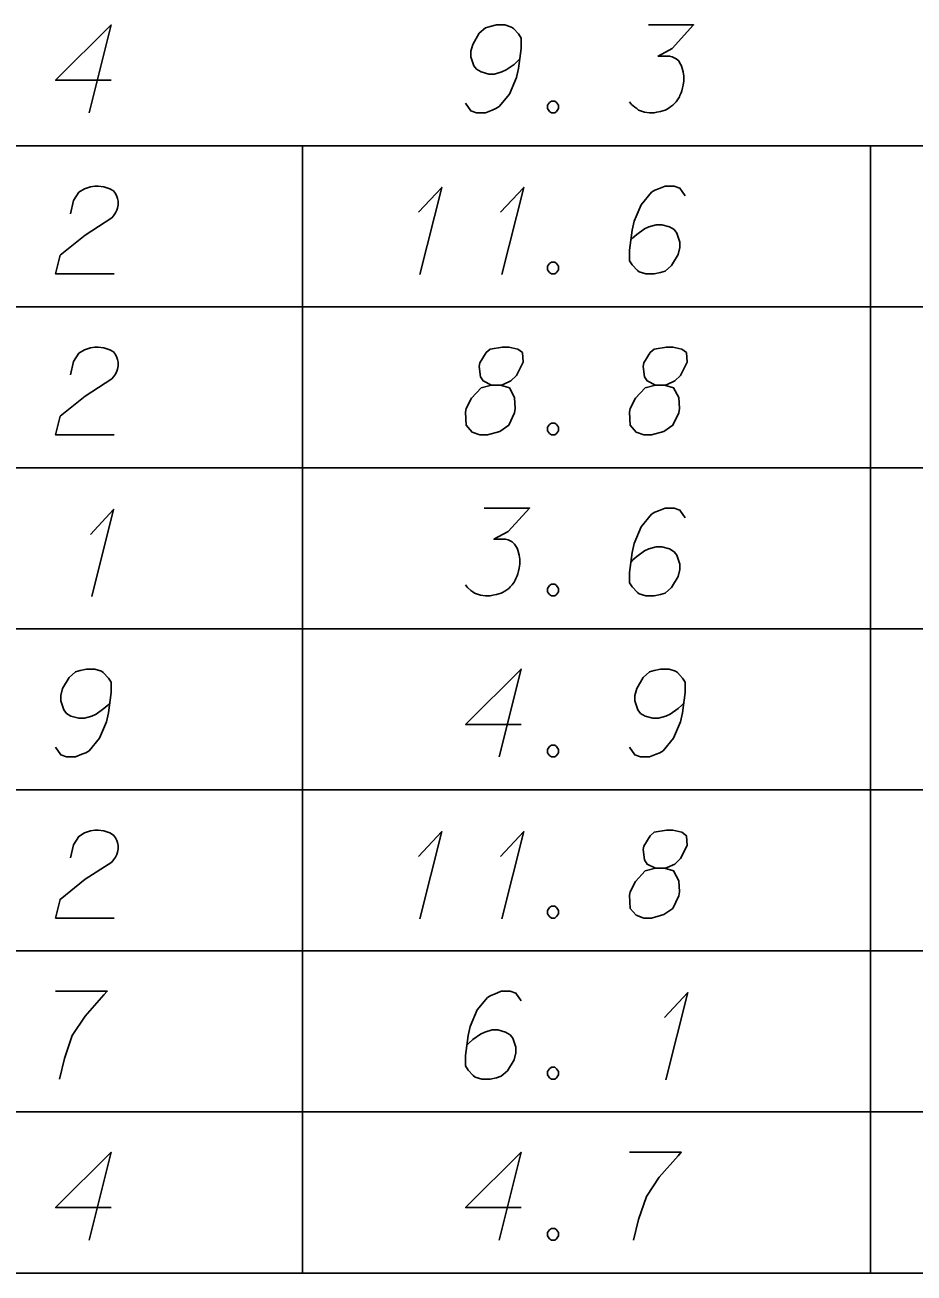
# Model space of a CAD drawing. Extents: x 2074207 to 2076812, y 516372 to 523312.
# Drawn here: x 2076573 to 2076621.5, y 520594.3 to 520662.5 of the extents above; entities that cross this region are included whole.
import ezdxf

# ---------------------------------------------------------------- set-up
doc = ezdxf.new("R2010")
doc.units = 0
for name, color, linetype in [('Prop DirtTable_ Soil Test Results - Outline (Major)', 7, 'Continuous'), ('Prop DirtTable_ Soil Test Results - Outline (Minor)', 7, 'Continuous'), ('Prop DirtTable_ Soil Test Results - Tx (Sample Data)', 7, 'Continuous')]:
    doc.layers.add(name, color=color, linetype=linetype)

msp = doc.modelspace()

# ---------------------------------------------------------------- linework, layer by layer
at = {"layer": 'Prop DirtTable_ Soil Test Results - Outline (Major)'}
msp.add_line((2076260.609, 520594.333), (2076811.903, 520594.333), dxfattribs=at)
at = {"layer": 'Prop DirtTable_ Soil Test Results - Outline (Minor)'}
for p, q in [((2076260.609, 520655.933), (2076811.903, 520655.933)), ((2076588.114, 520655.933), (2076588.114, 520647.133)), ((2076619.134, 520647.133), (2076619.134, 520655.933)), ((2076260.609, 520647.133), (2076811.903, 520647.133)), ((2076260.609, 520647.133), (2076811.903, 520647.133)), ((2076588.114, 520647.133), (2076588.114, 520638.333)), ((2076619.134, 520638.333), (2076619.134, 520647.133)), ((2076260.609, 520638.333), (2076811.903, 520638.333)), ((2076260.609, 520638.333), (2076811.903, 520638.333)), ((2076588.114, 520638.333), (2076588.114, 520629.533)), ((2076619.134, 520629.533), (2076619.134, 520638.333)), ((2076260.609, 520629.533), (2076811.903, 520629.533)), ((2076260.609, 520629.533), (2076811.903, 520629.533)), ((2076588.114, 520629.533), (2076588.114, 520620.733)), ((2076619.134, 520620.733), (2076619.134, 520629.533)), ((2076260.609, 520620.733), (2076811.903, 520620.733)), ((2076260.609, 520620.733), (2076811.903, 520620.733)), ((2076588.114, 520620.733), (2076588.114, 520611.933)), ((2076619.134, 520611.933), (2076619.134, 520620.733)), ((2076260.609, 520611.933), (2076811.903, 520611.933)), ((2076260.609, 520611.933), (2076811.903, 520611.933)), ((2076588.114, 520611.933), (2076588.114, 520603.133)), ((2076619.134, 520603.133), (2076619.134, 520611.933)), ((2076260.609, 520603.133), (2076811.903, 520603.133)), ((2076260.609, 520603.133), (2076811.903, 520603.133)), ((2076588.114, 520603.133), (2076588.114, 520594.333)), ((2076619.134, 520594.333), (2076619.134, 520603.133)), ((2076260.609, 520594.333), (2076811.903, 520594.333))]:
    msp.add_line(p, q, dxfattribs=at)
at = {"layer": 'Prop DirtTable_ Soil Test Results - Tx (Sample Data)'}
for points in [[(2076577.655, 520659.508), (2076574.622, 520659.508), (2076577.655, 520662.532), (2076576.456, 520657.732)], [(2076597.022, 520658.261), (2076597.304, 520657.845), (2076597.621, 520657.732), (2076598.115, 520657.732), (2076598.468, 520657.883), (2076598.68, 520657.958), (2076598.856, 520658.072), (2076599.42, 520658.752), (2076599.809, 520659.659), (2076599.914, 520660.15), (2076600.055, 520661.247), (2076600.055, 520661.813), (2076599.914, 520662.04), (2076599.632, 520662.343), (2076599.526, 520662.418), (2076599.174, 520662.532), (2076598.715, 520662.532), (2076598.362, 520662.456), (2076598.115, 520662.38), (2076597.763, 520662.078), (2076597.41, 520661.473), (2076597.304, 520661.095), (2076597.304, 520660.793), (2076597.48, 520660.302), (2076597.621, 520660.113), (2076597.868, 520659.962), (2076598.292, 520659.848), (2076598.609, 520659.848), (2076598.997, 520659.962), (2076599.244, 520660.075), (2076599.667, 520660.377), (2076599.879, 520660.566), (2076599.985, 520660.68)], [(2076607.005, 520662.532), (2076609.474, 520662.532), (2076608.31, 520661.247), (2076607.534, 520660.831), (2076608.169, 520660.831), (2076608.31, 520660.793), (2076608.38, 520660.755), (2076608.451, 520660.717), (2076608.522, 520660.68), (2076608.663, 520660.566), (2076608.733, 520660.453), (2076608.804, 520660.339), (2076608.839, 520660.226), (2076608.91, 520659.962), (2076608.945, 520659.735), (2076608.945, 520659.621), (2076608.945, 520659.47), (2076608.91, 520659.243), (2076608.874, 520659.092), (2076608.839, 520658.941), (2076608.804, 520658.828), (2076608.769, 520658.752), (2076608.733, 520658.676), (2076608.698, 520658.601), (2076608.627, 520658.487), (2076608.522, 520658.336), (2076608.416, 520658.223), (2076608.345, 520658.147), (2076608.239, 520658.072), (2076608.134, 520657.996), (2076607.992, 520657.921), (2076607.922, 520657.883), (2076607.675, 520657.807), (2076607.463, 520657.769), (2076607.322, 520657.732), (2076607.075, 520657.732), (2076606.793, 520657.769), (2076606.687, 520657.807), (2076606.581, 520657.845), (2076606.476, 520657.883), (2076606.37, 520657.958), (2076606.264, 520658.034), (2076606.088, 520658.185), (2076605.982, 520658.336)], [(2076601.713, 520658.374), (2076601.89, 520658.374), (2076601.996, 520658.299), (2076602.101, 520658.147), (2076602.101, 520657.958), (2076601.996, 520657.807), (2076601.89, 520657.732), (2076601.713, 520657.732), (2076601.608, 520657.807), (2076601.502, 520657.958), (2076601.502, 520658.147), (2076601.608, 520658.299), (2076601.713, 520658.374)], [(2076575.433, 520652.22), (2076575.609, 520652.938), (2076575.892, 520653.391), (2076576.209, 520653.58), (2076576.527, 520653.694), (2076576.774, 520653.732), (2076576.95, 520653.732), (2076577.267, 520653.694), (2076577.479, 520653.618), (2076577.585, 520653.58), (2076577.797, 520653.467), (2076577.902, 520653.316), (2076577.973, 520653.165), (2076578.008, 520653.051), (2076578.043, 520652.9), (2076578.043, 520652.711), (2076578.008, 520652.522), (2076577.973, 520652.409), (2076577.902, 520652.258), (2076577.797, 520652.106), (2076577.691, 520651.993), (2076576.244, 520651.048), (2076574.869, 520649.952), (2076574.622, 520648.932), (2076577.832, 520648.932)], [(2076594.447, 520652.295), (2076595.717, 520653.656), (2076594.517, 520648.894)], [(2076598.927, 520652.295), (2076600.197, 520653.656), (2076598.997, 520648.894)], [(2076609.015, 520653.202), (2076608.733, 520653.618), (2076608.416, 520653.732), (2076607.922, 520653.732), (2076607.569, 520653.58), (2076607.358, 520653.505), (2076607.181, 520653.391), (2076606.617, 520652.711), (2076606.229, 520651.804), (2076606.123, 520651.313), (2076605.982, 520650.217), (2076605.982, 520649.65), (2076606.123, 520649.423), (2076606.405, 520649.121), (2076606.511, 520649.045), (2076606.864, 520648.932), (2076607.322, 520648.932), (2076607.675, 520649.007), (2076607.922, 520649.083), (2076608.275, 520649.385), (2076608.627, 520649.99), (2076608.733, 520650.368), (2076608.733, 520650.67), (2076608.557, 520651.162), (2076608.416, 520651.35), (2076608.169, 520651.502), (2076607.746, 520651.615), (2076607.428, 520651.615), (2076607.04, 520651.502), (2076606.793, 520651.388), (2076606.37, 520651.086), (2076606.158, 520650.897), (2076606.052, 520650.784)], [(2076601.713, 520649.574), (2076601.89, 520649.574), (2076601.996, 520649.499), (2076602.101, 520649.347), (2076602.101, 520649.158), (2076601.996, 520649.007), (2076601.89, 520648.932), (2076601.713, 520648.932), (2076601.608, 520649.007), (2076601.502, 520649.158), (2076601.502, 520649.347), (2076601.608, 520649.499), (2076601.713, 520649.574)], [(2076575.433, 520643.42), (2076575.609, 520644.138), (2076575.892, 520644.591), (2076576.209, 520644.78), (2076576.527, 520644.894), (2076576.774, 520644.932), (2076576.95, 520644.932), (2076577.267, 520644.894), (2076577.479, 520644.818), (2076577.585, 520644.78), (2076577.797, 520644.667), (2076577.902, 520644.516), (2076577.973, 520644.365), (2076578.008, 520644.251), (2076578.043, 520644.1), (2076578.043, 520643.911), (2076578.008, 520643.722), (2076577.973, 520643.609), (2076577.902, 520643.458), (2076577.797, 520643.306), (2076577.691, 520643.193), (2076576.244, 520642.248), (2076574.869, 520641.152), (2076574.622, 520640.132), (2076577.832, 520640.132)], [(2076598.433, 520642.853), (2076598.927, 520642.853), (2076599.068, 520642.891), (2076599.491, 520643.08), (2076599.809, 520643.382), (2076600.161, 520644.1), (2076600.126, 520644.629), (2076599.879, 520644.818), (2076599.385, 520644.932), (2076599.032, 520644.932), (2076598.362, 520644.818), (2076598.151, 520644.629), (2076597.798, 520644.062), (2076597.763, 520643.873), (2076597.833, 520643.306), (2076597.974, 520643.08), (2076598.433, 520642.853), (2076597.868, 520642.702), (2076597.339, 520642.135), (2076597.057, 520641.568), (2076597.022, 520641.379), (2076597.057, 520640.661), (2076597.375, 520640.283), (2076597.798, 520640.132), (2076598.221, 520640.132), (2076598.891, 520640.321), (2076599.385, 520640.661), (2076599.703, 520641.341), (2076599.738, 520641.568), (2076599.703, 520642.173), (2076599.42, 520642.702), (2076598.927, 520642.853)], [(2076607.393, 520642.853), (2076607.887, 520642.853), (2076608.028, 520642.891), (2076608.451, 520643.08), (2076608.769, 520643.382), (2076609.121, 520644.1), (2076609.086, 520644.629), (2076608.839, 520644.818), (2076608.345, 520644.932), (2076607.992, 520644.932), (2076607.322, 520644.818), (2076607.111, 520644.629), (2076606.758, 520644.062), (2076606.723, 520643.873), (2076606.793, 520643.306), (2076606.934, 520643.08), (2076607.393, 520642.853), (2076606.828, 520642.702), (2076606.299, 520642.135), (2076606.017, 520641.568), (2076605.982, 520641.379), (2076606.017, 520640.661), (2076606.335, 520640.283), (2076606.758, 520640.132), (2076607.181, 520640.132), (2076607.851, 520640.321), (2076608.345, 520640.661), (2076608.663, 520641.341), (2076608.698, 520641.568), (2076608.663, 520642.173), (2076608.38, 520642.702), (2076607.887, 520642.853)], [(2076601.713, 520640.774), (2076601.89, 520640.774), (2076601.996, 520640.699), (2076602.101, 520640.547), (2076602.101, 520640.358), (2076601.996, 520640.207), (2076601.89, 520640.132), (2076601.713, 520640.132), (2076601.608, 520640.207), (2076601.502, 520640.358), (2076601.502, 520640.547), (2076601.608, 520640.699), (2076601.713, 520640.774)], [(2076598.045, 520636.132), (2076600.514, 520636.132), (2076599.35, 520634.847), (2076598.574, 520634.431), (2076599.209, 520634.431), (2076599.35, 520634.393), (2076599.42, 520634.355), (2076599.491, 520634.317), (2076599.562, 520634.28), (2076599.703, 520634.166), (2076599.773, 520634.053), (2076599.844, 520633.939), (2076599.879, 520633.826), (2076599.95, 520633.562), (2076599.985, 520633.335), (2076599.985, 520633.221), (2076599.985, 520633.07), (2076599.95, 520632.843), (2076599.914, 520632.692), (2076599.879, 520632.541), (2076599.844, 520632.428), (2076599.809, 520632.352), (2076599.773, 520632.276), (2076599.738, 520632.201), (2076599.667, 520632.087), (2076599.562, 520631.936), (2076599.456, 520631.823), (2076599.385, 520631.747), (2076599.279, 520631.672), (2076599.174, 520631.596), (2076599.032, 520631.521), (2076598.962, 520631.483), (2076598.715, 520631.407), (2076598.503, 520631.369), (2076598.362, 520631.332), (2076598.115, 520631.332), (2076597.833, 520631.369), (2076597.727, 520631.407), (2076597.621, 520631.445), (2076597.516, 520631.483), (2076597.41, 520631.558), (2076597.304, 520631.634), (2076597.128, 520631.785), (2076597.022, 520631.936)], [(2076609.015, 520635.602), (2076608.733, 520636.018), (2076608.416, 520636.132), (2076607.922, 520636.132), (2076607.569, 520635.98), (2076607.358, 520635.905), (2076607.181, 520635.791), (2076606.617, 520635.111), (2076606.229, 520634.204), (2076606.123, 520633.713), (2076605.982, 520632.617), (2076605.982, 520632.05), (2076606.123, 520631.823), (2076606.405, 520631.521), (2076606.511, 520631.445), (2076606.864, 520631.332), (2076607.322, 520631.332), (2076607.675, 520631.407), (2076607.922, 520631.483), (2076608.275, 520631.785), (2076608.627, 520632.39), (2076608.733, 520632.768), (2076608.733, 520633.07), (2076608.557, 520633.562), (2076608.416, 520633.75), (2076608.169, 520633.902), (2076607.746, 520634.015), (2076607.428, 520634.015), (2076607.04, 520633.902), (2076606.793, 520633.788), (2076606.37, 520633.486), (2076606.158, 520633.297), (2076606.052, 520633.184)], [(2076576.527, 520634.695), (2076577.797, 520636.056), (2076576.597, 520631.294)], [(2076601.713, 520631.974), (2076601.89, 520631.974), (2076601.996, 520631.899), (2076602.101, 520631.747), (2076602.101, 520631.558), (2076601.996, 520631.407), (2076601.89, 520631.332), (2076601.713, 520631.332), (2076601.608, 520631.407), (2076601.502, 520631.558), (2076601.502, 520631.747), (2076601.608, 520631.899), (2076601.713, 520631.974)], [(2076574.622, 520623.061), (2076574.904, 520622.645), (2076575.221, 520622.532), (2076575.715, 520622.532), (2076576.068, 520622.683), (2076576.28, 520622.758), (2076576.456, 520622.872), (2076577.02, 520623.552), (2076577.409, 520624.459), (2076577.514, 520624.95), (2076577.655, 520626.047), (2076577.655, 520626.613), (2076577.514, 520626.84), (2076577.232, 520627.143), (2076577.126, 520627.218), (2076576.774, 520627.332), (2076576.315, 520627.332), (2076575.962, 520627.256), (2076575.715, 520627.18), (2076575.363, 520626.878), (2076575.01, 520626.273), (2076574.904, 520625.895), (2076574.904, 520625.593), (2076575.08, 520625.102), (2076575.221, 520624.913), (2076575.468, 520624.762), (2076575.892, 520624.648), (2076576.209, 520624.648), (2076576.597, 520624.762), (2076576.844, 520624.875), (2076577.267, 520625.177), (2076577.479, 520625.366), (2076577.585, 520625.48)], [(2076600.055, 520624.308), (2076597.022, 520624.308), (2076600.055, 520627.332), (2076598.856, 520622.532)], [(2076605.982, 520623.061), (2076606.264, 520622.645), (2076606.581, 520622.532), (2076607.075, 520622.532), (2076607.428, 520622.683), (2076607.64, 520622.758), (2076607.816, 520622.872), (2076608.38, 520623.552), (2076608.769, 520624.459), (2076608.874, 520624.95), (2076609.015, 520626.047), (2076609.015, 520626.613), (2076608.874, 520626.84), (2076608.592, 520627.143), (2076608.486, 520627.218), (2076608.134, 520627.332), (2076607.675, 520627.332), (2076607.322, 520627.256), (2076607.075, 520627.18), (2076606.723, 520626.878), (2076606.37, 520626.273), (2076606.264, 520625.895), (2076606.264, 520625.593), (2076606.44, 520625.102), (2076606.581, 520624.913), (2076606.828, 520624.762), (2076607.252, 520624.648), (2076607.569, 520624.648), (2076607.957, 520624.762), (2076608.204, 520624.875), (2076608.627, 520625.177), (2076608.839, 520625.366), (2076608.945, 520625.48)], [(2076601.713, 520623.174), (2076601.89, 520623.174), (2076601.996, 520623.099), (2076602.101, 520622.947), (2076602.101, 520622.758), (2076601.996, 520622.607), (2076601.89, 520622.532), (2076601.713, 520622.532), (2076601.608, 520622.607), (2076601.502, 520622.758), (2076601.502, 520622.947), (2076601.608, 520623.099), (2076601.713, 520623.174)], [(2076575.433, 520617.02), (2076575.609, 520617.738), (2076575.892, 520618.191), (2076576.209, 520618.38), (2076576.527, 520618.494), (2076576.774, 520618.532), (2076576.95, 520618.532), (2076577.267, 520618.494), (2076577.479, 520618.418), (2076577.585, 520618.38), (2076577.797, 520618.267), (2076577.902, 520618.116), (2076577.973, 520617.965), (2076578.008, 520617.851), (2076578.043, 520617.7), (2076578.043, 520617.511), (2076578.008, 520617.322), (2076577.973, 520617.209), (2076577.902, 520617.058), (2076577.797, 520616.906), (2076577.691, 520616.793), (2076576.244, 520615.848), (2076574.869, 520614.752), (2076574.622, 520613.732), (2076577.832, 520613.732)], [(2076594.447, 520617.095), (2076595.717, 520618.456), (2076594.517, 520613.694)], [(2076598.927, 520617.095), (2076600.197, 520618.456), (2076598.997, 520613.694)], [(2076607.393, 520616.453), (2076607.887, 520616.453), (2076608.028, 520616.491), (2076608.451, 520616.68), (2076608.769, 520616.982), (2076609.121, 520617.7), (2076609.086, 520618.229), (2076608.839, 520618.418), (2076608.345, 520618.532), (2076607.992, 520618.532), (2076607.322, 520618.418), (2076607.111, 520618.229), (2076606.758, 520617.662), (2076606.723, 520617.473), (2076606.793, 520616.906), (2076606.934, 520616.68), (2076607.393, 520616.453), (2076606.828, 520616.302), (2076606.299, 520615.735), (2076606.017, 520615.168), (2076605.982, 520614.979), (2076606.017, 520614.261), (2076606.335, 520613.883), (2076606.758, 520613.732), (2076607.181, 520613.732), (2076607.851, 520613.921), (2076608.345, 520614.261), (2076608.663, 520614.941), (2076608.698, 520615.168), (2076608.663, 520615.773), (2076608.38, 520616.302), (2076607.887, 520616.453)], [(2076601.713, 520614.374), (2076601.89, 520614.374), (2076601.996, 520614.299), (2076602.101, 520614.147), (2076602.101, 520613.958), (2076601.996, 520613.807), (2076601.89, 520613.732), (2076601.713, 520613.732), (2076601.608, 520613.807), (2076601.502, 520613.958), (2076601.502, 520614.147), (2076601.608, 520614.299), (2076601.713, 520614.374)], [(2076574.622, 520609.732), (2076577.444, 520609.732), (2076577.267, 520609.543), (2076576.244, 520608.371), (2076575.539, 520607.313), (2076575.116, 520606.065), (2076574.833, 520604.932)], [(2076600.055, 520609.202), (2076599.773, 520609.618), (2076599.456, 520609.732), (2076598.962, 520609.732), (2076598.609, 520609.58), (2076598.398, 520609.505), (2076598.221, 520609.391), (2076597.657, 520608.711), (2076597.269, 520607.804), (2076597.163, 520607.313), (2076597.022, 520606.217), (2076597.022, 520605.65), (2076597.163, 520605.423), (2076597.445, 520605.121), (2076597.551, 520605.045), (2076597.904, 520604.932), (2076598.362, 520604.932), (2076598.715, 520605.007), (2076598.962, 520605.083), (2076599.315, 520605.385), (2076599.667, 520605.99), (2076599.773, 520606.368), (2076599.773, 520606.67), (2076599.597, 520607.162), (2076599.456, 520607.35), (2076599.209, 520607.502), (2076598.786, 520607.615), (2076598.468, 520607.615), (2076598.08, 520607.502), (2076597.833, 520607.388), (2076597.41, 520607.086), (2076597.198, 520606.897), (2076597.092, 520606.784)], [(2076607.887, 520608.295), (2076609.157, 520609.656), (2076607.957, 520604.894)], [(2076601.713, 520605.574), (2076601.89, 520605.574), (2076601.996, 520605.499), (2076602.101, 520605.347), (2076602.101, 520605.158), (2076601.996, 520605.007), (2076601.89, 520604.932), (2076601.713, 520604.932), (2076601.608, 520605.007), (2076601.502, 520605.158), (2076601.502, 520605.347), (2076601.608, 520605.499), (2076601.713, 520605.574)], [(2076577.655, 520597.908), (2076574.622, 520597.908), (2076577.655, 520600.932), (2076576.456, 520596.132)], [(2076600.055, 520597.908), (2076597.022, 520597.908), (2076600.055, 520600.932), (2076598.856, 520596.132)], [(2076605.982, 520600.932), (2076608.804, 520600.932), (2076608.627, 520600.743), (2076607.604, 520599.571), (2076606.899, 520598.513), (2076606.476, 520597.265), (2076606.193, 520596.132)], [(2076601.713, 520596.774), (2076601.89, 520596.774), (2076601.996, 520596.699), (2076602.101, 520596.547), (2076602.101, 520596.358), (2076601.996, 520596.207), (2076601.89, 520596.132), (2076601.713, 520596.132), (2076601.608, 520596.207), (2076601.502, 520596.358), (2076601.502, 520596.547), (2076601.608, 520596.699), (2076601.713, 520596.774)]]:
    msp.add_lwpolyline(points, dxfattribs=at)

doc.saveas('drawing.dxf')
